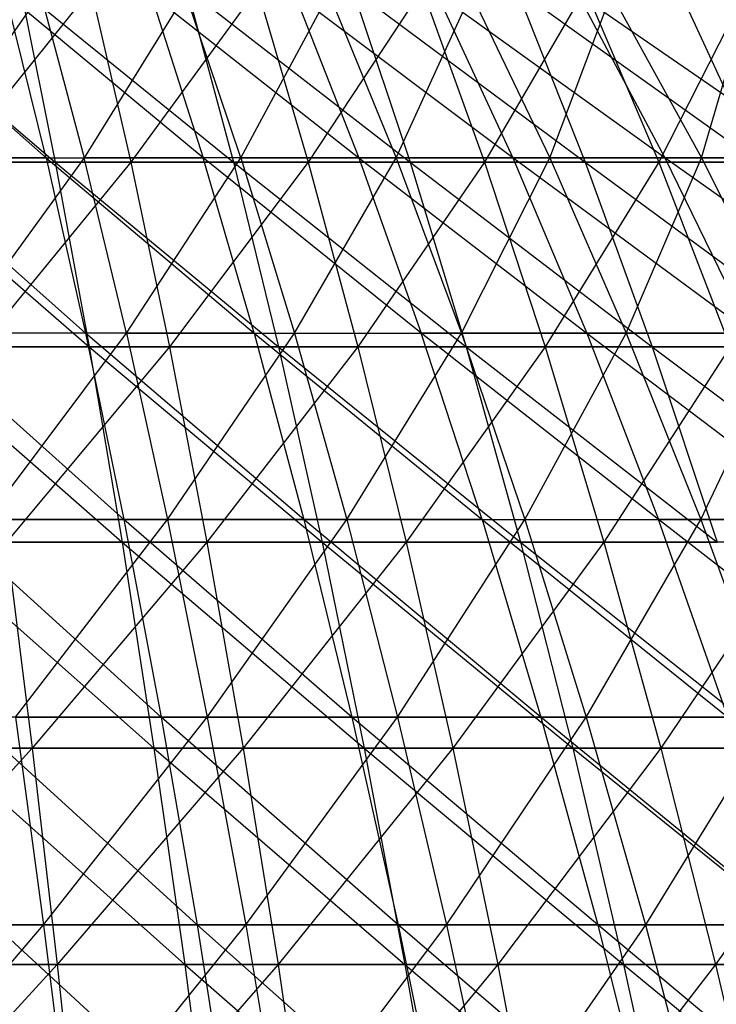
# Model space of a CAD drawing. Extents: x -125 to 125, y -143 to 0.
# Tile 303 of 406: x 3.96 to 9.38, y -39.44 to -31.79. Entities that reach past the tile are written whole.
import ezdxf

# ---------------------------------------------------------------- set-up
doc = ezdxf.new("R2010")
doc.units = 0
doc.header["$LTSCALE"] = 25.4
doc.layers.get('0').update_dxf_attribs({"linetype": 'CONTINUOUS'})

# ---------------------------------------------------------------- blocks, each defined once
blk = doc.blocks.new('NL2500027000_STL_3')
at = {"color": 0}
for p, q in [((2.6674, -31.548, 30.9556), (4.2412, -32.8942, 32.9206)), ((2.6674, -31.548, 30.9556), (4.2412, -32.8942, 32.9206)), ((2.7188, -31.5853, 26.0937), (4.1696, -32.8588, 28.072)), ((2.7188, -31.5853, 26.0937), (4.1696, -32.8588, 28.072)), ((3.2381, -32.8588, -28.1947), (4.1274, -31.5853, -25.9082)), ((3.2381, -32.8588, -28.1947), (4.1274, -31.5853, -25.9082)), ((4.5193, -31.548, -30.7399), (3.4393, -32.8942, -33.014)), ((4.5193, -31.548, -30.7399), (3.4393, -32.8942, -33.014)), ((5.3901, -32.8588, 27.8634), (3.8544, -31.5853, 25.9502)), ((4.1696, -32.8588, 28.072), (3.8544, -31.5853, 25.9502)), ((5.3901, -32.8588, 27.8634), (3.8544, -31.5853, 25.9502)), ((4.1696, -32.8588, 28.072), (3.8544, -31.5853, 25.9502)), ((3.97, -31.548, 30.8156), (5.6253, -32.8942, 32.7125)), ((3.97, -31.548, 30.8156), (5.6253, -32.8942, 32.7125)), ((3.97, -31.548, 30.8156), (4.2412, -32.8942, 32.9206)), ((3.97, -31.548, 30.8156), (4.2412, -32.8942, 32.9206)), ((4.1274, -31.5853, -25.9082), (4.4648, -32.8588, -28.0266)), ((4.1274, -31.5853, -25.9082), (4.4648, -32.8588, -28.0266)), ((5.2535, -31.5853, -25.7035), (4.4648, -32.8588, -28.0266)), ((5.2535, -31.5853, -25.7035), (4.4648, -32.8588, -28.0266)), ((4.5193, -31.548, -30.7399), (4.828, -32.8942, -32.8396)), ((4.5193, -31.548, -30.7399), (4.828, -32.8942, -32.8396)), ((5.8112, -31.548, -30.522), (4.828, -32.8942, -32.8396)), ((5.8112, -31.548, -30.522), (4.828, -32.8942, -32.8396)), ((4.9827, -31.5853, 25.7574), (5.3901, -32.8588, 27.8634)), ((4.9827, -31.5853, 25.7574), (5.3901, -32.8588, 27.8634)), ((4.9827, -31.5853, 25.7574), (6.6004, -32.8588, 27.6018)), ((4.9827, -31.5853, 25.7574), (6.6004, -32.8588, 27.6018)), ((5.6831, -32.8588, -27.8052), (5.2535, -31.5853, -25.7035)), ((5.6831, -32.8588, -27.8052), (5.2535, -31.5853, -25.7035)), ((5.2656, -31.548, 30.6209), (6.9993, -32.8942, 32.4463)), ((5.2656, -31.548, 30.6209), (6.9993, -32.8942, 32.4463)), ((5.2656, -31.548, 30.6209), (5.6253, -32.8942, 32.7125)), ((5.2656, -31.548, 30.6209), (5.6253, -32.8942, 32.7125)), ((5.6831, -32.8588, -27.8052), (6.3697, -31.5853, -25.4499)), ((5.6831, -32.8588, -27.8052), (6.3697, -31.5853, -25.4499)), ((5.8112, -31.548, -30.522), (6.2081, -32.8942, -32.6069)), ((5.8112, -31.548, -30.522), (6.2081, -32.8942, -32.6069)), ((7.7981, -32.8588, 27.2876), (6.1015, -31.5853, 25.5155)), ((6.1015, -31.5853, 25.5155), (6.6004, -32.8588, 27.6018)), ((6.1015, -31.5853, 25.5155), (6.6004, -32.8588, 27.6018)), ((7.7981, -32.8588, 27.2876), (6.1015, -31.5853, 25.5155)), ((7.0927, -31.548, -30.2499), (6.2081, -32.8942, -32.6069)), ((7.0927, -31.548, -30.2499), (6.2081, -32.8942, -32.6069)), ((6.3697, -31.5853, -25.4499), (6.8905, -32.8588, -27.5308)), ((6.3697, -31.5853, -25.4499), (6.8905, -32.8588, -27.5308)), ((6.5518, -31.548, 30.3717), (8.3609, -32.8942, 32.1224)), ((6.5518, -31.548, 30.3717), (8.3609, -32.8942, 32.1224)), ((6.5518, -31.548, 30.3717), (6.9993, -32.8942, 32.4463)), ((6.5518, -31.548, 30.3717), (6.9993, -32.8942, 32.4463)), ((6.8905, -32.8588, -27.5308), (7.4737, -31.5853, -25.1479)), ((6.8905, -32.8588, -27.5308), (7.4737, -31.5853, -25.1479)), ((7.0927, -31.548, -30.2499), (7.5772, -32.8942, -32.3162)), ((7.0927, -31.548, -30.2499), (7.5772, -32.8942, -32.3162)), ((8.9809, -32.8588, 26.9215), (7.2086, -31.5853, 25.2251)), ((7.2086, -31.5853, 25.2251), (7.7981, -32.8588, 27.2876)), ((7.2086, -31.5853, 25.2251), (7.7981, -32.8588, 27.2876)), ((8.9809, -32.8588, 26.9215), (7.2086, -31.5853, 25.2251)), ((7.4737, -31.5853, -25.1479), (8.0848, -32.8588, -27.2041)), ((7.4737, -31.5853, -25.1479), (8.0848, -32.8588, -27.2041)), ((8.3617, -31.548, -29.924), (7.5772, -32.8942, -32.3162)), ((8.3617, -31.548, -29.924), (7.5772, -32.8942, -32.3162)), ((7.8263, -31.548, 30.0685), (9.7076, -32.8942, 31.7414)), ((7.8263, -31.548, 30.0685), (9.7076, -32.8942, 31.7414)), ((7.8263, -31.548, 30.0685), (8.3609, -32.8942, 32.1224)), ((7.8263, -31.548, 30.0685), (8.3609, -32.8942, 32.1224)), ((8.0848, -32.8588, -27.2041), (8.5636, -31.5853, -24.7979)), ((8.0848, -32.8588, -27.2041), (8.5636, -31.5853, -24.7979)), ((10.1467, -32.8588, 26.5042), (8.3021, -31.5853, 24.8867)), ((8.3021, -31.5853, 24.8867), (8.9809, -32.8588, 26.9215)), ((8.3021, -31.5853, 24.8867), (8.9809, -32.8588, 26.9215)), ((10.1467, -32.8588, 26.5042), (8.3021, -31.5853, 24.8867)), ((8.3617, -31.548, -29.924), (8.9328, -32.8942, -31.9681)), ((8.3617, -31.548, -29.924), (8.9328, -32.8942, -31.9681)), ((8.5636, -31.5853, -24.7979), (9.2638, -32.8588, -26.8255)), ((8.5636, -31.5853, -24.7979), (9.2638, -32.8588, -26.8255)), ((9.6157, -31.548, -29.5449), (8.9328, -32.8942, -31.9681)), ((9.6157, -31.548, -29.5449), (8.9328, -32.8942, -31.9681)), ((9.0869, -31.548, 29.7118), (9.7076, -32.8942, 31.7414)), ((9.0869, -31.548, 29.7118), (9.7076, -32.8942, 31.7414)), ((9.2638, -32.8588, -26.8255), (9.6371, -31.5853, -24.4008)), ((9.2638, -32.8588, -26.8255), (9.6371, -31.5853, -24.4008)), ((2.8496, -32.8942, 33.0701), (4.2412, -32.8942, 32.9206)), ((2.8496, -32.8942, 33.0701), (4.2412, -32.8942, 32.9206)), ((2.8496, -32.8942, 33.0701), (4.505, -34.3282, 34.9678)), ((2.8496, -32.8942, 33.0701), (4.505, -34.3282, 34.9678)), ((4.1696, -32.8588, 28.072), (2.9411, -32.8588, 28.2272)), ((4.1696, -32.8588, 28.072), (2.9411, -32.8588, 28.2272)), ((4.4765, -34.2219, 30.1387), (2.9411, -32.8588, 28.2272)), ((4.4765, -34.2219, 30.1387), (2.9411, -32.8588, 28.2272)), ((3.2381, -32.8588, -28.1947), (4.4648, -32.8588, -28.0266)), ((3.2381, -32.8588, -28.1947), (4.4648, -32.8588, -28.0266)), ((4.828, -32.8942, -32.8396), (3.4393, -32.8942, -33.014)), ((4.828, -32.8942, -32.8396), (3.4393, -32.8942, -33.014)), ((4.4648, -32.8588, -28.0266), (3.4765, -34.2219, -30.2704)), ((4.4648, -32.8588, -28.0266), (3.4765, -34.2219, -30.2704)), ((4.828, -32.8942, -32.8396), (3.6532, -34.3282, -35.067)), ((4.828, -32.8942, -32.8396), (3.6532, -34.3282, -35.067)), ((4.1696, -32.8588, 28.072), (4.4765, -34.2219, 30.1387)), ((4.1696, -32.8588, 28.072), (4.4765, -34.2219, 30.1387)), ((4.1696, -32.8588, 28.072), (5.7869, -34.2219, 29.9148)), ((4.1696, -32.8588, 28.072), (5.7869, -34.2219, 29.9148)), ((4.1696, -32.8588, 28.072), (5.3901, -32.8588, 27.8634)), ((4.1696, -32.8588, 28.072), (5.3901, -32.8588, 27.8634)), ((4.2412, -32.8942, 32.9206), (5.6253, -32.8942, 32.7125)), ((4.2412, -32.8942, 32.9206), (5.6253, -32.8942, 32.7125)), ((4.2412, -32.8942, 32.9206), (5.9751, -34.3282, 34.7468)), ((4.2412, -32.8942, 32.9206), (5.9751, -34.3282, 34.7468)), ((4.2412, -32.8942, 32.9206), (4.505, -34.3282, 34.9678)), ((4.2412, -32.8942, 32.9206), (4.505, -34.3282, 34.9678)), ((4.7935, -34.2219, -30.0899), (4.4648, -32.8588, -28.0266)), ((4.7935, -34.2219, -30.0899), (4.4648, -32.8588, -28.0266)), ((5.6831, -32.8588, -27.8052), (4.4648, -32.8588, -28.0266)), ((5.6831, -32.8588, -27.8052), (4.4648, -32.8588, -28.0266)), ((4.7935, -34.2219, -30.0899), (5.6831, -32.8588, -27.8052)), ((4.7935, -34.2219, -30.0899), (5.6831, -32.8588, -27.8052)), ((6.2081, -32.8942, -32.6069), (4.828, -32.8942, -32.8396)), ((4.828, -32.8942, -32.8396), (5.1283, -34.3282, -34.8818)), ((4.828, -32.8942, -32.8396), (5.1283, -34.3282, -34.8818)), ((6.2081, -32.8942, -32.6069), (4.828, -32.8942, -32.8396)), ((6.2081, -32.8942, -32.6069), (5.1283, -34.3282, -34.8818)), ((6.2081, -32.8942, -32.6069), (5.1283, -34.3282, -34.8818)), ((6.6004, -32.8588, 27.6018), (5.3901, -32.8588, 27.8634)), ((6.6004, -32.8588, 27.6018), (5.3901, -32.8588, 27.8634)), ((7.0863, -34.2219, 29.6339), (5.3901, -32.8588, 27.8634)), ((5.7869, -34.2219, 29.9148), (5.3901, -32.8588, 27.8634)), ((7.0863, -34.2219, 29.6339), (5.3901, -32.8588, 27.8634)), ((5.7869, -34.2219, 29.9148), (5.3901, -32.8588, 27.8634)), ((5.6253, -32.8942, 32.7125), (6.9993, -32.8942, 32.4463)), ((5.6253, -32.8942, 32.7125), (6.9993, -32.8942, 32.4463)), ((5.6253, -32.8942, 32.7125), (7.4346, -34.3282, 34.464)), ((5.6253, -32.8942, 32.7125), (7.4346, -34.3282, 34.464)), ((5.6253, -32.8942, 32.7125), (5.9751, -34.3282, 34.7468)), ((5.6253, -32.8942, 32.7125), (5.9751, -34.3282, 34.7468)), ((5.6831, -32.8588, -27.8052), (6.8905, -32.8588, -27.5308)), ((5.6831, -32.8588, -27.8052), (6.8905, -32.8588, -27.5308)), ((5.6831, -32.8588, -27.8052), (6.1015, -34.2219, -29.8522)), ((5.6831, -32.8588, -27.8052), (6.1015, -34.2219, -29.8522)), ((6.1015, -34.2219, -29.8522), (6.8905, -32.8588, -27.5308)), ((6.1015, -34.2219, -29.8522), (6.8905, -32.8588, -27.5308)), ((7.5772, -32.8942, -32.3162), (6.2081, -32.8942, -32.6069)), ((6.2081, -32.8942, -32.6069), (6.5942, -34.3282, -34.6346)), ((6.2081, -32.8942, -32.6069), (6.5942, -34.3282, -34.6346)), ((7.5772, -32.8942, -32.3162), (6.2081, -32.8942, -32.6069)), ((7.5772, -32.8942, -32.3162), (6.5942, -34.3282, -34.6346)), ((7.5772, -32.8942, -32.3162), (6.5942, -34.3282, -34.6346)), ((6.6004, -32.8588, 27.6018), (7.0863, -34.2219, 29.6339)), ((6.6004, -32.8588, 27.6018), (7.0863, -34.2219, 29.6339)), ((6.6004, -32.8588, 27.6018), (8.3721, -34.2219, 29.2966)), ((7.7981, -32.8588, 27.2876), (6.6004, -32.8588, 27.6018)), ((7.7981, -32.8588, 27.2876), (6.6004, -32.8588, 27.6018)), ((6.6004, -32.8588, 27.6018), (8.3721, -34.2219, 29.2966)), ((6.8905, -32.8588, -27.5308), (8.0848, -32.8588, -27.2041)), ((6.8905, -32.8588, -27.5308), (8.0848, -32.8588, -27.2041)), ((6.8905, -32.8588, -27.5308), (7.3978, -34.2219, -29.5576)), ((6.8905, -32.8588, -27.5308), (7.3978, -34.2219, -29.5576)), ((6.9993, -32.8942, 32.4463), (8.3609, -32.8942, 32.1224)), ((6.9993, -32.8942, 32.4463), (8.3609, -32.8942, 32.1224)), ((6.9993, -32.8942, 32.4463), (8.8808, -34.3282, 34.1199)), ((6.9993, -32.8942, 32.4463), (8.8808, -34.3282, 34.1199)), ((6.9993, -32.8942, 32.4463), (7.4346, -34.3282, 34.464)), ((6.9993, -32.8942, 32.4463), (7.4346, -34.3282, 34.464)), ((7.3978, -34.2219, -29.5576), (8.0848, -32.8588, -27.2041)), ((7.3978, -34.2219, -29.5576), (8.0848, -32.8588, -27.2041)), ((8.9328, -32.8942, -31.9681), (7.5772, -32.8942, -32.3162)), ((7.5772, -32.8942, -32.3162), (8.0484, -34.3282, -34.3258)), ((7.5772, -32.8942, -32.3162), (8.0484, -34.3282, -34.3258)), ((8.9328, -32.8942, -31.9681), (7.5772, -32.8942, -32.3162)), ((8.9809, -32.8588, 26.9215), (7.7981, -32.8588, 27.2876)), ((8.9809, -32.8588, 26.9215), (7.7981, -32.8588, 27.2876)), ((9.6421, -34.2219, 28.9035), (7.7981, -32.8588, 27.2876)), ((7.7981, -32.8588, 27.2876), (8.3721, -34.2219, 29.2966)), ((7.7981, -32.8588, 27.2876), (8.3721, -34.2219, 29.2966)), ((9.6421, -34.2219, 28.9035), (7.7981, -32.8588, 27.2876)), ((8.9328, -32.8942, -31.9681), (8.0484, -34.3282, -34.3258)), ((8.9328, -32.8942, -31.9681), (8.0484, -34.3282, -34.3258)), ((8.0848, -32.8588, -27.2041), (9.2638, -32.8588, -26.8255)), ((8.0848, -32.8588, -27.2041), (9.2638, -32.8588, -26.8255)), ((8.0848, -32.8588, -27.2041), (8.68, -34.2219, -29.2068)), ((8.0848, -32.8588, -27.2041), (8.68, -34.2219, -29.2068)), ((8.3609, -32.8942, 32.1224), (9.7076, -32.8942, 31.7414)), ((8.3609, -32.8942, 32.1224), (9.7076, -32.8942, 31.7414)), ((8.3609, -32.8942, 32.1224), (10.3113, -34.3282, 33.7152)), ((8.3609, -32.8942, 32.1224), (10.3113, -34.3282, 33.7152)), ((8.3609, -32.8942, 32.1224), (8.8808, -34.3282, 34.1199)), ((8.3609, -32.8942, 32.1224), (8.8808, -34.3282, 34.1199)), ((8.68, -34.2219, -29.2068), (9.2638, -32.8588, -26.8255)), ((8.68, -34.2219, -29.2068), (9.2638, -32.8588, -26.8255)), ((10.2725, -32.8942, -31.5631), (8.9328, -32.8942, -31.9681)), ((8.9328, -32.8942, -31.9681), (9.4883, -34.3282, -33.956)), ((8.9328, -32.8942, -31.9681), (9.4883, -34.3282, -33.956)), ((10.2725, -32.8942, -31.5631), (8.9328, -32.8942, -31.9681)), ((10.1467, -32.8588, 26.5042), (8.9809, -32.8588, 26.9215)), ((10.1467, -32.8588, 26.5042), (8.9809, -32.8588, 26.9215)), ((10.8936, -34.2219, 28.4554), (8.9809, -32.8588, 26.9215)), ((8.9809, -32.8588, 26.9215), (9.6421, -34.2219, 28.9035)), ((8.9809, -32.8588, 26.9215), (9.6421, -34.2219, 28.9035)), ((10.8936, -34.2219, 28.4554), (8.9809, -32.8588, 26.9215)), ((9.2638, -32.8588, -26.8255), (10.4251, -32.8588, -26.3959)), ((9.2638, -32.8588, -26.8255), (10.4251, -32.8588, -26.3959)), ((9.2638, -32.8588, -26.8255), (9.9458, -34.2219, -28.8004)), ((9.2638, -32.8588, -26.8255), (9.9458, -34.2219, -28.8004)), ((4.4765, -34.2219, 30.1387), (3.1577, -34.2219, 30.3053)), ((4.4765, -34.2219, 30.1387), (3.1577, -34.2219, 30.3053)), ((4.7748, -35.672, 32.1465), (3.1577, -34.2219, 30.3053)), ((4.7748, -35.672, 32.1465), (3.1577, -34.2219, 30.3053)), ((4.7935, -34.2219, -30.0899), (3.4765, -34.2219, -30.2704)), ((4.7935, -34.2219, -30.0899), (3.4765, -34.2219, -30.2704)), ((3.7081, -35.672, -32.287), (4.7935, -34.2219, -30.0899)), ((3.7081, -35.672, -32.287), (4.7935, -34.2219, -30.0899)), ((5.7869, -34.2219, 29.9148), (4.4765, -34.2219, 30.1387)), ((5.7869, -34.2219, 29.9148), (4.4765, -34.2219, 30.1387)), ((6.1724, -35.672, 31.9077), (4.4765, -34.2219, 30.1387)), ((4.4765, -34.2219, 30.1387), (4.7748, -35.672, 32.1465)), ((4.4765, -34.2219, 30.1387), (4.7748, -35.672, 32.1465)), ((6.1724, -35.672, 31.9077), (4.4765, -34.2219, 30.1387)), ((4.7935, -34.2219, -30.0899), (6.1015, -34.2219, -29.8522)), ((4.7935, -34.2219, -30.0899), (6.1015, -34.2219, -29.8522)), ((4.7935, -34.2219, -30.0899), (5.1129, -35.672, -32.0945)), ((4.7935, -34.2219, -30.0899), (5.1129, -35.672, -32.0945)), ((5.1129, -35.672, -32.0945), (6.1015, -34.2219, -29.8522)), ((5.1129, -35.672, -32.0945), (6.1015, -34.2219, -29.8522)), ((5.7869, -34.2219, 29.9148), (6.1724, -35.672, 31.9077)), ((5.7869, -34.2219, 29.9148), (6.1724, -35.672, 31.9077)), ((5.7869, -34.2219, 29.9148), (7.5584, -35.672, 31.608)), ((5.7869, -34.2219, 29.9148), (7.5584, -35.672, 31.608)), ((5.7869, -34.2219, 29.9148), (7.0863, -34.2219, 29.6339)), ((5.7869, -34.2219, 29.9148), (7.0863, -34.2219, 29.6339)), ((6.1015, -34.2219, -29.8522), (7.3978, -34.2219, -29.5576)), ((6.1015, -34.2219, -29.8522), (7.3978, -34.2219, -29.5576)), ((6.1015, -34.2219, -29.8522), (6.5079, -35.672, -31.8409)), ((6.1015, -34.2219, -29.8522), (6.5079, -35.672, -31.8409)), ((6.5079, -35.672, -31.8409), (7.3978, -34.2219, -29.5576)), ((6.5079, -35.672, -31.8409), (7.3978, -34.2219, -29.5576)), ((8.3721, -34.2219, 29.2966), (7.0863, -34.2219, 29.6339)), ((8.3721, -34.2219, 29.2966), (7.0863, -34.2219, 29.6339)), ((8.9299, -35.672, 31.2483), (7.0863, -34.2219, 29.6339)), ((7.5584, -35.672, 31.608), (7.0863, -34.2219, 29.6339)), ((8.9299, -35.672, 31.2483), (7.0863, -34.2219, 29.6339)), ((7.5584, -35.672, 31.608), (7.0863, -34.2219, 29.6339)), ((7.3978, -34.2219, -29.5576), (8.68, -34.2219, -29.2068)), ((7.3978, -34.2219, -29.5576), (8.68, -34.2219, -29.2068)), ((7.3978, -34.2219, -29.5576), (7.8906, -35.672, -31.5267)), ((7.3978, -34.2219, -29.5576), (7.8906, -35.672, -31.5267)), ((7.8906, -35.672, -31.5267), (8.68, -34.2219, -29.2068)), ((7.8906, -35.672, -31.5267), (8.68, -34.2219, -29.2068)), ((8.3721, -34.2219, 29.2966), (8.9299, -35.672, 31.2483)), ((8.3721, -34.2219, 29.2966), (8.9299, -35.672, 31.2483)), ((8.3721, -34.2219, 29.2966), (10.2844, -35.672, 30.829)), ((9.6421, -34.2219, 28.9035), (8.3721, -34.2219, 29.2966)), ((9.6421, -34.2219, 28.9035), (8.3721, -34.2219, 29.2966)), ((8.3721, -34.2219, 29.2966), (10.2844, -35.672, 30.829)), ((8.68, -34.2219, -29.2068), (9.9458, -34.2219, -28.8004)), ((8.68, -34.2219, -29.2068), (9.9458, -34.2219, -28.8004)), ((8.68, -34.2219, -29.2068), (9.2583, -35.672, -31.1525)), ((8.68, -34.2219, -29.2068), (9.2583, -35.672, -31.1525)), ((9.2583, -35.672, -31.1525), (9.9458, -34.2219, -28.8004)), ((9.2583, -35.672, -31.1525), (9.9458, -34.2219, -28.8004)), ((3.0268, -34.3282, 35.1266), (4.505, -34.3282, 34.9678)), ((3.0268, -34.3282, 35.1266), (4.505, -34.3282, 34.9678)), ((3.0268, -34.3282, 35.1266), (4.7608, -35.8473, 36.9536)), ((3.0268, -34.3282, 35.1266), (4.7608, -35.8473, 36.9536)), ((5.1283, -34.3282, -34.8818), (3.6532, -34.3282, -35.067)), ((5.1283, -34.3282, -34.8818), (3.6532, -34.3282, -35.067)), ((5.1283, -34.3282, -34.8818), (3.8607, -35.8473, -37.0584)), ((5.1283, -34.3282, -34.8818), (3.8607, -35.8473, -37.0584)), ((4.505, -34.3282, 34.9678), (5.9751, -34.3282, 34.7468)), ((4.505, -34.3282, 34.9678), (5.9751, -34.3282, 34.7468)), ((4.505, -34.3282, 34.9678), (6.3144, -35.8473, 36.72)), ((4.505, -34.3282, 34.9678), (6.3144, -35.8473, 36.72)), ((4.505, -34.3282, 34.9678), (4.7608, -35.8473, 36.9536)), ((4.505, -34.3282, 34.9678), (4.7608, -35.8473, 36.9536)), ((6.5942, -34.3282, -34.6346), (5.1283, -34.3282, -34.8818)), ((5.1283, -34.3282, -34.8818), (5.4195, -35.8473, -36.8627)), ((5.1283, -34.3282, -34.8818), (5.4195, -35.8473, -36.8627)), ((6.5942, -34.3282, -34.6346), (5.1283, -34.3282, -34.8818)), ((6.5942, -34.3282, -34.6346), (5.4195, -35.8473, -36.8627)), ((6.5942, -34.3282, -34.6346), (5.4195, -35.8473, -36.8627)), ((5.9751, -34.3282, 34.7468), (7.4346, -34.3282, 34.464)), ((5.9751, -34.3282, 34.7468), (7.4346, -34.3282, 34.464)), ((5.9751, -34.3282, 34.7468), (7.8568, -35.8473, 36.4212)), ((5.9751, -34.3282, 34.7468), (7.8568, -35.8473, 36.4212)), ((5.9751, -34.3282, 34.7468), (6.3144, -35.8473, 36.72)), ((5.9751, -34.3282, 34.7468), (6.3144, -35.8473, 36.72)), ((8.0484, -34.3282, -34.3258), (6.5942, -34.3282, -34.6346)), ((6.5942, -34.3282, -34.6346), (6.9687, -35.8473, -36.6015)), ((6.5942, -34.3282, -34.6346), (6.9687, -35.8473, -36.6015)), ((8.0484, -34.3282, -34.3258), (6.5942, -34.3282, -34.6346)), ((8.0484, -34.3282, -34.3258), (6.9687, -35.8473, -36.6015)), ((8.0484, -34.3282, -34.3258), (6.9687, -35.8473, -36.6015)), ((7.4346, -34.3282, 34.464), (8.8808, -34.3282, 34.1199)), ((7.4346, -34.3282, 34.464), (8.8808, -34.3282, 34.1199)), ((7.4346, -34.3282, 34.464), (9.3852, -35.8473, 36.0576)), ((7.4346, -34.3282, 34.464), (9.3852, -35.8473, 36.0576)), ((7.4346, -34.3282, 34.464), (7.8568, -35.8473, 36.4212)), ((7.4346, -34.3282, 34.464), (7.8568, -35.8473, 36.4212)), ((9.4883, -34.3282, -33.956), (8.0484, -34.3282, -34.3258)), ((8.0484, -34.3282, -34.3258), (8.5055, -35.8473, -36.2752)), ((8.0484, -34.3282, -34.3258), (8.5055, -35.8473, -36.2752)), ((9.4883, -34.3282, -33.956), (8.0484, -34.3282, -34.3258)), ((9.4883, -34.3282, -33.956), (8.5055, -35.8473, -36.2752)), ((9.4883, -34.3282, -33.956), (8.5055, -35.8473, -36.2752)), ((8.8808, -34.3282, 34.1199), (10.3113, -34.3282, 33.7152)), ((8.8808, -34.3282, 34.1199), (10.3113, -34.3282, 33.7152)), ((8.8808, -34.3282, 34.1199), (10.8969, -35.8473, 35.6299)), ((8.8808, -34.3282, 34.1199), (10.8969, -35.8473, 35.6299)), ((8.8808, -34.3282, 34.1199), (9.3852, -35.8473, 36.0576)), ((8.8808, -34.3282, 34.1199), (9.3852, -35.8473, 36.0576)), ((4.7748, -35.672, 32.1465), (3.368, -35.672, 32.3242)), ((4.7748, -35.672, 32.1465), (3.368, -35.672, 32.3242)), ((5.0637, -37.2067, 34.0919), (3.368, -35.672, 32.3242)), ((5.0637, -37.2067, 34.0919), (3.368, -35.672, 32.3242)), ((3.7081, -35.672, -32.287), (5.1129, -35.672, -32.0945)), ((3.7081, -35.672, -32.287), (5.1129, -35.672, -32.0945)), ((3.9325, -37.2067, -34.2408), (5.1129, -35.672, -32.0945)), ((3.9325, -37.2067, -34.2408), (5.1129, -35.672, -32.0945)), ((6.1724, -35.672, 31.9077), (4.7748, -35.672, 32.1465)), ((6.1724, -35.672, 31.9077), (4.7748, -35.672, 32.1465)), ((6.546, -37.2067, 33.8386), (4.7748, -35.672, 32.1465)), ((4.7748, -35.672, 32.1465), (5.0637, -37.2067, 34.0919)), ((4.7748, -35.672, 32.1465), (5.0637, -37.2067, 34.0919)), ((6.546, -37.2067, 33.8386), (4.7748, -35.672, 32.1465)), ((5.1129, -35.672, -32.0945), (6.5079, -35.672, -31.8409)), ((5.1129, -35.672, -32.0945), (6.5079, -35.672, -31.8409)), ((5.1129, -35.672, -32.0945), (5.4223, -37.2067, -34.0367)), ((5.1129, -35.672, -32.0945), (5.4223, -37.2067, -34.0367)), ((5.4223, -37.2067, -34.0367), (6.5079, -35.672, -31.8409)), ((5.4223, -37.2067, -34.0367), (6.5079, -35.672, -31.8409)), ((7.5584, -35.672, 31.608), (6.1724, -35.672, 31.9077)), ((7.5584, -35.672, 31.608), (6.1724, -35.672, 31.9077)), ((8.0158, -37.2067, 33.5208), (6.1724, -35.672, 31.9077)), ((6.1724, -35.672, 31.9077), (6.546, -37.2067, 33.8386)), ((6.1724, -35.672, 31.9077), (6.546, -37.2067, 33.8386)), ((8.0158, -37.2067, 33.5208), (6.1724, -35.672, 31.9077)), ((6.5079, -35.672, -31.8409), (7.8906, -35.672, -31.5267)), ((6.5079, -35.672, -31.8409), (7.8906, -35.672, -31.5267)), ((6.5079, -35.672, -31.8409), (6.9018, -37.2067, -33.7678)), ((6.5079, -35.672, -31.8409), (6.9018, -37.2067, -33.7678)), ((6.9018, -37.2067, -33.7678), (7.8906, -35.672, -31.5267)), ((6.9018, -37.2067, -33.7678), (7.8906, -35.672, -31.5267)), ((7.5584, -35.672, 31.608), (8.0158, -37.2067, 33.5208)), ((7.5584, -35.672, 31.608), (8.0158, -37.2067, 33.5208)), ((7.5584, -35.672, 31.608), (9.4703, -37.2067, 33.1393)), ((7.5584, -35.672, 31.608), (9.4703, -37.2067, 33.1393)), ((7.5584, -35.672, 31.608), (8.9299, -35.672, 31.2483)), ((7.5584, -35.672, 31.608), (8.9299, -35.672, 31.2483)), ((7.8906, -35.672, -31.5267), (9.2583, -35.672, -31.1525)), ((7.8906, -35.672, -31.5267), (9.2583, -35.672, -31.1525)), ((7.8906, -35.672, -31.5267), (8.3681, -37.2067, -33.4346)), ((7.8906, -35.672, -31.5267), (8.3681, -37.2067, -33.4346)), ((8.3681, -37.2067, -33.4346), (9.2583, -35.672, -31.1525)), ((8.3681, -37.2067, -33.4346), (9.2583, -35.672, -31.1525)), ((10.2844, -35.672, 30.829), (8.9299, -35.672, 31.2483)), ((10.2844, -35.672, 30.829), (8.9299, -35.672, 31.2483)), ((10.9068, -37.2067, 32.6947), (8.9299, -35.672, 31.2483)), ((9.4703, -37.2067, 33.1393), (8.9299, -35.672, 31.2483)), ((10.9068, -37.2067, 32.6947), (8.9299, -35.672, 31.2483)), ((9.4703, -37.2067, 33.1393), (8.9299, -35.672, 31.2483)), ((9.2583, -35.672, -31.1525), (10.6083, -35.672, -30.7191)), ((9.2583, -35.672, -31.1525), (10.6083, -35.672, -30.7191)), ((9.2583, -35.672, -31.1525), (9.8186, -37.2067, -33.0378)), ((9.2583, -35.672, -31.1525), (9.8186, -37.2067, -33.0378)), ((3.1987, -35.8473, 37.1214), (4.7608, -35.8473, 36.9536)), ((3.1987, -35.8473, 37.1214), (4.7608, -35.8473, 36.9536)), ((3.1987, -35.8473, 37.1214), (5.0083, -37.4489, 38.8746)), ((3.1987, -35.8473, 37.1214), (5.0083, -37.4489, 38.8746)), ((5.4195, -35.8473, -36.8627), (3.8607, -35.8473, -37.0584)), ((3.8607, -35.8473, -37.0584), (4.0614, -37.4489, -38.9849)), ((3.8607, -35.8473, -37.0584), (4.0614, -37.4489, -38.9849)), ((5.4195, -35.8473, -36.8627), (3.8607, -35.8473, -37.0584)), ((5.4195, -35.8473, -36.8627), (4.0614, -37.4489, -38.9849)), ((5.4195, -35.8473, -36.8627), (4.0614, -37.4489, -38.9849)), ((4.7608, -35.8473, 36.9536), (6.3144, -35.8473, 36.72)), ((4.7608, -35.8473, 36.9536), (6.3144, -35.8473, 36.72)), ((4.7608, -35.8473, 36.9536), (6.6426, -37.4489, 38.6289)), ((4.7608, -35.8473, 36.9536), (6.6426, -37.4489, 38.6289)), ((4.7608, -35.8473, 36.9536), (5.0083, -37.4489, 38.8746)), ((4.7608, -35.8473, 36.9536), (5.0083, -37.4489, 38.8746)), ((6.9687, -35.8473, -36.6015), (5.4195, -35.8473, -36.8627)), ((5.4195, -35.8473, -36.8627), (5.7012, -37.4489, -38.779)), ((5.4195, -35.8473, -36.8627), (5.7012, -37.4489, -38.779)), ((6.9687, -35.8473, -36.6015), (5.4195, -35.8473, -36.8627)), ((6.9687, -35.8473, -36.6015), (5.7012, -37.4489, -38.779)), ((6.9687, -35.8473, -36.6015), (5.7012, -37.4489, -38.779)), ((6.3144, -35.8473, 36.72), (7.8568, -35.8473, 36.4212)), ((6.3144, -35.8473, 36.72), (7.8568, -35.8473, 36.4212)), ((6.3144, -35.8473, 36.72), (8.2652, -37.4489, 38.3145)), ((6.3144, -35.8473, 36.72), (8.2652, -37.4489, 38.3145)), ((6.3144, -35.8473, 36.72), (6.6426, -37.4489, 38.6289)), ((6.3144, -35.8473, 36.72), (6.6426, -37.4489, 38.6289)), ((8.5055, -35.8473, -36.2752), (6.9687, -35.8473, -36.6015)), ((6.9687, -35.8473, -36.6015), (7.3309, -37.4489, -38.5042)), ((6.9687, -35.8473, -36.6015), (7.3309, -37.4489, -38.5042)), ((8.5055, -35.8473, -36.2752), (6.9687, -35.8473, -36.6015)), ((8.5055, -35.8473, -36.2752), (7.3309, -37.4489, -38.5042)), ((8.5055, -35.8473, -36.2752), (7.3309, -37.4489, -38.5042)), ((7.8568, -35.8473, 36.4212), (9.3852, -35.8473, 36.0576)), ((7.8568, -35.8473, 36.4212), (9.3852, -35.8473, 36.0576)), ((7.8568, -35.8473, 36.4212), (9.8731, -37.4489, 37.932)), ((7.8568, -35.8473, 36.4212), (9.8731, -37.4489, 37.932)), ((7.8568, -35.8473, 36.4212), (8.2652, -37.4489, 38.3145)), ((7.8568, -35.8473, 36.4212), (8.2652, -37.4489, 38.3145)), ((10.0272, -35.8473, -35.8844), (8.5055, -35.8473, -36.2752)), ((8.5055, -35.8473, -36.2752), (8.9476, -37.4489, -38.1609)), ((8.5055, -35.8473, -36.2752), (8.9476, -37.4489, -38.1609)), ((10.0272, -35.8473, -35.8844), (8.5055, -35.8473, -36.2752)), ((10.0272, -35.8473, -35.8844), (8.9476, -37.4489, -38.1609)), ((10.0272, -35.8473, -35.8844), (8.9476, -37.4489, -38.1609)), ((5.0637, -37.2067, 34.0919), (3.5718, -37.2067, 34.2803)), ((5.0637, -37.2067, 34.0919), (3.5718, -37.2067, 34.2803)), ((5.3429, -38.8231, 35.9714), (3.5718, -37.2067, 34.2803)), ((5.3429, -38.8231, 35.9714), (3.5718, -37.2067, 34.2803)), ((3.9325, -37.2067, -34.2408), (5.4223, -37.2067, -34.0367)), ((3.9325, -37.2067, -34.2408), (5.4223, -37.2067, -34.0367)), ((3.9325, -37.2067, -34.2408), (4.1492, -38.8231, -36.1285)), ((3.9325, -37.2067, -34.2408), (4.1492, -38.8231, -36.1285)), ((4.1492, -38.8231, -36.1285), (5.4223, -37.2067, -34.0367)), ((4.1492, -38.8231, -36.1285), (5.4223, -37.2067, -34.0367)), ((6.546, -37.2067, 33.8386), (5.0637, -37.2067, 34.0919)), ((6.546, -37.2067, 33.8386), (5.0637, -37.2067, 34.0919)), ((6.9069, -38.8231, 35.7041), (5.0637, -37.2067, 34.0919)), ((5.0637, -37.2067, 34.0919), (5.3429, -38.8231, 35.9714)), ((5.0637, -37.2067, 34.0919), (5.3429, -38.8231, 35.9714)), ((6.9069, -38.8231, 35.7041), (5.0637, -37.2067, 34.0919)), ((5.4223, -37.2067, -34.0367), (6.9018, -37.2067, -33.7678)), ((5.4223, -37.2067, -34.0367), (6.9018, -37.2067, -33.7678)), ((5.4223, -37.2067, -34.0367), (5.7212, -38.8231, -35.9132)), ((5.4223, -37.2067, -34.0367), (5.7212, -38.8231, -35.9132)), ((5.7212, -38.8231, -35.9132), (6.9018, -37.2067, -33.7678)), ((5.7212, -38.8231, -35.9132), (6.9018, -37.2067, -33.7678)), ((8.0158, -37.2067, 33.5208), (6.546, -37.2067, 33.8386)), ((8.0158, -37.2067, 33.5208), (6.546, -37.2067, 33.8386)), ((8.4577, -38.8231, 35.3688), (6.546, -37.2067, 33.8386)), ((6.546, -37.2067, 33.8386), (6.9069, -38.8231, 35.7041)), ((6.546, -37.2067, 33.8386), (6.9069, -38.8231, 35.7041)), ((8.4577, -38.8231, 35.3688), (6.546, -37.2067, 33.8386)), ((6.9018, -37.2067, -33.7678), (8.3681, -37.2067, -33.4346)), ((6.9018, -37.2067, -33.7678), (8.3681, -37.2067, -33.4346)), ((6.9018, -37.2067, -33.7678), (7.2823, -38.8231, -35.6294)), ((6.9018, -37.2067, -33.7678), (7.2823, -38.8231, -35.6294)), ((7.2823, -38.8231, -35.6294), (8.3681, -37.2067, -33.4346)), ((7.2823, -38.8231, -35.6294), (8.3681, -37.2067, -33.4346)), ((9.4703, -37.2067, 33.1393), (8.0158, -37.2067, 33.5208)), ((9.4703, -37.2067, 33.1393), (8.0158, -37.2067, 33.5208)), ((9.9924, -38.8231, 34.9663), (8.0158, -37.2067, 33.5208)), ((8.0158, -37.2067, 33.5208), (8.4577, -38.8231, 35.3688)), ((8.0158, -37.2067, 33.5208), (8.4577, -38.8231, 35.3688)), ((9.9924, -38.8231, 34.9663), (8.0158, -37.2067, 33.5208)), ((8.3681, -37.2067, -33.4346), (9.8186, -37.2067, -33.0378)), ((8.3681, -37.2067, -33.4346), (9.8186, -37.2067, -33.0378)), ((8.3681, -37.2067, -33.4346), (8.8295, -38.8231, -35.2779)), ((8.3681, -37.2067, -33.4346), (8.8295, -38.8231, -35.2779)), ((9.8186, -37.2067, -33.0378), (8.8295, -38.8231, -35.2779)), ((9.8186, -37.2067, -33.0378), (8.8295, -38.8231, -35.2779)), ((4.0614, -37.4489, -38.9849), (2.4143, -37.4489, -39.1214)), ((4.0614, -37.4489, -38.9849), (2.4143, -37.4489, -39.1214)), ((4.0614, -37.4489, -38.9849), (2.5294, -39.1303, -40.986)), ((4.0614, -37.4489, -38.9849), (2.5294, -39.1303, -40.986)), ((3.365, -37.4489, 39.0512), (5.0083, -37.4489, 38.8746)), ((3.365, -37.4489, 39.0512), (5.0083, -37.4489, 38.8746)), ((3.365, -37.4489, 39.0512), (5.247, -39.1303, 40.7274)), ((3.365, -37.4489, 39.0512), (5.247, -39.1303, 40.7274)), ((5.7012, -37.4489, -38.779), (4.0614, -37.4489, -38.9849)), ((4.0614, -37.4489, -38.9849), (4.2549, -39.1303, -40.8429)), ((4.0614, -37.4489, -38.9849), (4.2549, -39.1303, -40.8429)), ((5.7012, -37.4489, -38.779), (4.0614, -37.4489, -38.9849)), ((5.7012, -37.4489, -38.779), (4.2549, -39.1303, -40.8429)), ((5.7012, -37.4489, -38.779), (4.2549, -39.1303, -40.8429)), ((5.0083, -37.4489, 38.8746), (6.6426, -37.4489, 38.6289)), ((5.0083, -37.4489, 38.8746), (6.6426, -37.4489, 38.6289)), ((5.0083, -37.4489, 38.8746), (6.9592, -39.1303, 40.47)), ((5.0083, -37.4489, 38.8746), (6.9592, -39.1303, 40.47)), ((5.0083, -37.4489, 38.8746), (5.247, -39.1303, 40.7274)), ((5.0083, -37.4489, 38.8746), (5.247, -39.1303, 40.7274)), ((7.3309, -37.4489, -38.5042), (5.7012, -37.4489, -38.779)), ((5.7012, -37.4489, -38.779), (5.9729, -39.1303, -40.6272)), ((5.7012, -37.4489, -38.779), (5.9729, -39.1303, -40.6272)), ((7.3309, -37.4489, -38.5042), (5.7012, -37.4489, -38.779)), ((7.3309, -37.4489, -38.5042), (5.9729, -39.1303, -40.6272)), ((7.3309, -37.4489, -38.5042), (5.9729, -39.1303, -40.6272)), ((6.6426, -37.4489, 38.6289), (8.2652, -37.4489, 38.3145)), ((6.6426, -37.4489, 38.6289), (8.2652, -37.4489, 38.3145)), ((6.6426, -37.4489, 38.6289), (8.6591, -39.1303, 40.1406)), ((6.6426, -37.4489, 38.6289), (8.6591, -39.1303, 40.1406)), ((6.6426, -37.4489, 38.6289), (6.9592, -39.1303, 40.47)), ((6.6426, -37.4489, 38.6289), (6.9592, -39.1303, 40.47)), ((8.9476, -37.4489, -38.1609), (7.3309, -37.4489, -38.5042)), ((7.3309, -37.4489, -38.5042), (7.6803, -39.1303, -40.3393)), ((7.3309, -37.4489, -38.5042), (7.6803, -39.1303, -40.3393)), ((8.9476, -37.4489, -38.1609), (7.3309, -37.4489, -38.5042)), ((8.9476, -37.4489, -38.1609), (7.6803, -39.1303, -40.3393)), ((8.9476, -37.4489, -38.1609), (7.6803, -39.1303, -40.3393)), ((8.2652, -37.4489, 38.3145), (9.8731, -37.4489, 37.932)), ((8.2652, -37.4489, 38.3145), (9.8731, -37.4489, 37.932)), ((8.2652, -37.4489, 38.3145), (10.3436, -39.1303, 39.7399)), ((8.2652, -37.4489, 38.3145), (10.3436, -39.1303, 39.7399)), ((8.2652, -37.4489, 38.3145), (8.6591, -39.1303, 40.1406)), ((8.2652, -37.4489, 38.3145), (8.6591, -39.1303, 40.1406)), ((10.5484, -37.4489, -37.7498), (8.9476, -37.4489, -38.1609)), ((8.9476, -37.4489, -38.1609), (9.3741, -39.1303, -39.9797)), ((8.9476, -37.4489, -38.1609), (9.3741, -39.1303, -39.9797)), ((10.5484, -37.4489, -37.7498), (8.9476, -37.4489, -38.1609)), ((10.5484, -37.4489, -37.7498), (9.3741, -39.1303, -39.9797)), ((10.5484, -37.4489, -37.7498), (9.3741, -39.1303, -39.9797)), ((2.5694, -38.8231, -36.2751), (4.1492, -38.8231, -36.1285)), ((2.5694, -38.8231, -36.2751), (4.1492, -38.8231, -36.1285)), ((2.6987, -40.5185, -38.1006), (4.1492, -38.8231, -36.1285)), ((2.6987, -40.5185, -38.1006), (4.1492, -38.8231, -36.1285)), ((3.7688, -38.8231, 36.1702), (5.6118, -40.5185, 37.7816)), ((5.3429, -38.8231, 35.9714), (3.7688, -38.8231, 36.1702)), ((5.3429, -38.8231, 35.9714), (3.7688, -38.8231, 36.1702)), ((3.7688, -38.8231, 36.1702), (5.6118, -40.5185, 37.7816)), ((4.1492, -38.8231, -36.1285), (5.7212, -38.8231, -35.9132)), ((4.1492, -38.8231, -36.1285), (5.7212, -38.8231, -35.9132)), ((4.1492, -38.8231, -36.1285), (4.3581, -40.5185, -37.9466)), ((4.1492, -38.8231, -36.1285), (4.3581, -40.5185, -37.9466)), ((4.3581, -40.5185, -37.9466), (5.7212, -38.8231, -35.9132)), ((4.3581, -40.5185, -37.9466), (5.7212, -38.8231, -35.9132)), ((6.9069, -38.8231, 35.7041), (5.3429, -38.8231, 35.9714)), ((6.9069, -38.8231, 35.7041), (5.3429, -38.8231, 35.9714)), ((7.2544, -40.5185, 37.5009), (5.3429, -38.8231, 35.9714)), ((5.3429, -38.8231, 35.9714), (5.6118, -40.5185, 37.7816)), ((5.3429, -38.8231, 35.9714), (5.6118, -40.5185, 37.7816)), ((7.2544, -40.5185, 37.5009), (5.3429, -38.8231, 35.9714)), ((5.7212, -38.8231, -35.9132), (7.2823, -38.8231, -35.6294)), ((5.7212, -38.8231, -35.9132), (7.2823, -38.8231, -35.6294)), ((5.7212, -38.8231, -35.9132), (6.0091, -40.5185, -37.7204)), ((5.7212, -38.8231, -35.9132), (6.0091, -40.5185, -37.7204)), ((6.0091, -40.5185, -37.7204), (7.2823, -38.8231, -35.6294)), ((6.0091, -40.5185, -37.7204), (7.2823, -38.8231, -35.6294)), ((8.4577, -38.8231, 35.3688), (6.9069, -38.8231, 35.7041)), ((8.4577, -38.8231, 35.3688), (6.9069, -38.8231, 35.7041)), ((8.8833, -40.5185, 37.1487), (6.9069, -38.8231, 35.7041)), ((6.9069, -38.8231, 35.7041), (7.2544, -40.5185, 37.5009)), ((6.9069, -38.8231, 35.7041), (7.2544, -40.5185, 37.5009)), ((8.8833, -40.5185, 37.1487), (6.9069, -38.8231, 35.7041)), ((7.2823, -38.8231, -35.6294), (8.8295, -38.8231, -35.2779)), ((7.2823, -38.8231, -35.6294), (8.8295, -38.8231, -35.2779)), ((7.2823, -38.8231, -35.6294), (7.6487, -40.5185, -37.4224)), ((7.2823, -38.8231, -35.6294), (7.6487, -40.5185, -37.4224)), ((8.8295, -38.8231, -35.2779), (7.6487, -40.5185, -37.4224)), ((8.8295, -38.8231, -35.2779), (7.6487, -40.5185, -37.4224)), ((9.9924, -38.8231, 34.9663), (8.4577, -38.8231, 35.3688)), ((9.9924, -38.8231, 34.9663), (8.4577, -38.8231, 35.3688)), ((10.4952, -40.5185, 36.7259), (8.4577, -38.8231, 35.3688)), ((8.4577, -38.8231, 35.3688), (8.8833, -40.5185, 37.1487)), ((8.4577, -38.8231, 35.3688), (8.8833, -40.5185, 37.1487)), ((10.4952, -40.5185, 36.7259), (8.4577, -38.8231, 35.3688)), ((8.8295, -38.8231, -35.2779), (10.3599, -38.8231, -34.8591)), ((8.8295, -38.8231, -35.2779), (10.3599, -38.8231, -34.8591)), ((8.8295, -38.8231, -35.2779), (9.2738, -40.5185, -37.0532)), ((8.8295, -38.8231, -35.2779), (9.2738, -40.5185, -37.0532)), ((4.2549, -39.1303, -40.8429), (2.5294, -39.1303, -40.986)), ((4.2549, -39.1303, -40.8429), (2.5294, -39.1303, -40.986)), ((4.2549, -39.1303, -40.8429), (2.64, -40.8884, -42.7786)), ((4.2549, -39.1303, -40.8429), (2.64, -40.8884, -42.7786)), ((3.5254, -39.1303, 40.9123), (5.247, -39.1303, 40.7274)), ((3.5254, -39.1303, 40.9123), (5.247, -39.1303, 40.7274)), ((5.9729, -39.1303, -40.6272), (4.2549, -39.1303, -40.8429)), ((4.2549, -39.1303, -40.8429), (4.441, -40.8884, -42.6293)), ((4.2549, -39.1303, -40.8429), (4.441, -40.8884, -42.6293)), ((5.9729, -39.1303, -40.6272), (4.2549, -39.1303, -40.8429)), ((5.9729, -39.1303, -40.6272), (4.441, -40.8884, -42.6293)), ((5.9729, -39.1303, -40.6272), (4.441, -40.8884, -42.6293)), ((5.247, -39.1303, 40.7274), (6.9592, -39.1303, 40.47)), ((5.247, -39.1303, 40.7274), (6.9592, -39.1303, 40.47)), ((5.247, -39.1303, 40.7274), (7.2636, -40.8884, 42.24)), ((5.247, -39.1303, 40.7274), (7.2636, -40.8884, 42.24)), ((5.247, -39.1303, 40.7274), (5.4765, -40.8884, 42.5087)), ((5.247, -39.1303, 40.7274), (5.4765, -40.8884, 42.5087)), ((7.6803, -39.1303, -40.3393), (5.9729, -39.1303, -40.6272)), ((5.9729, -39.1303, -40.6272), (6.2342, -40.8884, -42.4042)), ((5.9729, -39.1303, -40.6272), (6.2342, -40.8884, -42.4042)), ((7.6803, -39.1303, -40.3393), (5.9729, -39.1303, -40.6272)), ((7.6803, -39.1303, -40.3393), (6.2342, -40.8884, -42.4042)), ((7.6803, -39.1303, -40.3393), (6.2342, -40.8884, -42.4042)), ((6.9592, -39.1303, 40.47), (8.6591, -39.1303, 40.1406)), ((6.9592, -39.1303, 40.47), (8.6591, -39.1303, 40.1406)), ((6.9592, -39.1303, 40.47), (9.0379, -40.8884, 41.8963)), ((6.9592, -39.1303, 40.47), (9.0379, -40.8884, 41.8963)), ((6.9592, -39.1303, 40.47), (7.2636, -40.8884, 42.24)), ((6.9592, -39.1303, 40.47), (7.2636, -40.8884, 42.24)), ((9.3741, -39.1303, -39.9797), (7.6803, -39.1303, -40.3393)), ((7.6803, -39.1303, -40.3393), (8.0163, -40.8884, -42.1037)), ((7.6803, -39.1303, -40.3393), (8.0163, -40.8884, -42.1037)), ((9.3741, -39.1303, -39.9797), (7.6803, -39.1303, -40.3393)), ((9.3741, -39.1303, -39.9797), (8.0163, -40.8884, -42.1037)), ((9.3741, -39.1303, -39.9797), (8.0163, -40.8884, -42.1037)), ((8.6591, -39.1303, 40.1406), (10.3436, -39.1303, 39.7399)), ((8.6591, -39.1303, 40.1406), (10.3436, -39.1303, 39.7399)), ((8.6591, -39.1303, 40.1406), (10.796, -40.8884, 41.478)), ((8.6591, -39.1303, 40.1406), (10.796, -40.8884, 41.478)), ((8.6591, -39.1303, 40.1406), (9.0379, -40.8884, 41.8963)), ((8.6591, -39.1303, 40.1406), (9.0379, -40.8884, 41.8963)), ((11.0512, -39.1303, -39.549), (9.3741, -39.1303, -39.9797)), ((9.3741, -39.1303, -39.9797), (9.7841, -40.8884, -41.7283)), ((9.3741, -39.1303, -39.9797), (9.7841, -40.8884, -41.7283)), ((11.0512, -39.1303, -39.549), (9.3741, -39.1303, -39.9797))]:
    blk.add_line(p, q, dxfattribs=at)

msp = doc.modelspace()

# ---------------------------------------------------------------- block references
at = {"color": 253}
msp.add_blockref('NL2500027000_STL_3', (0, 0), dxfattribs=at)

doc.saveas('drawing.dxf')
